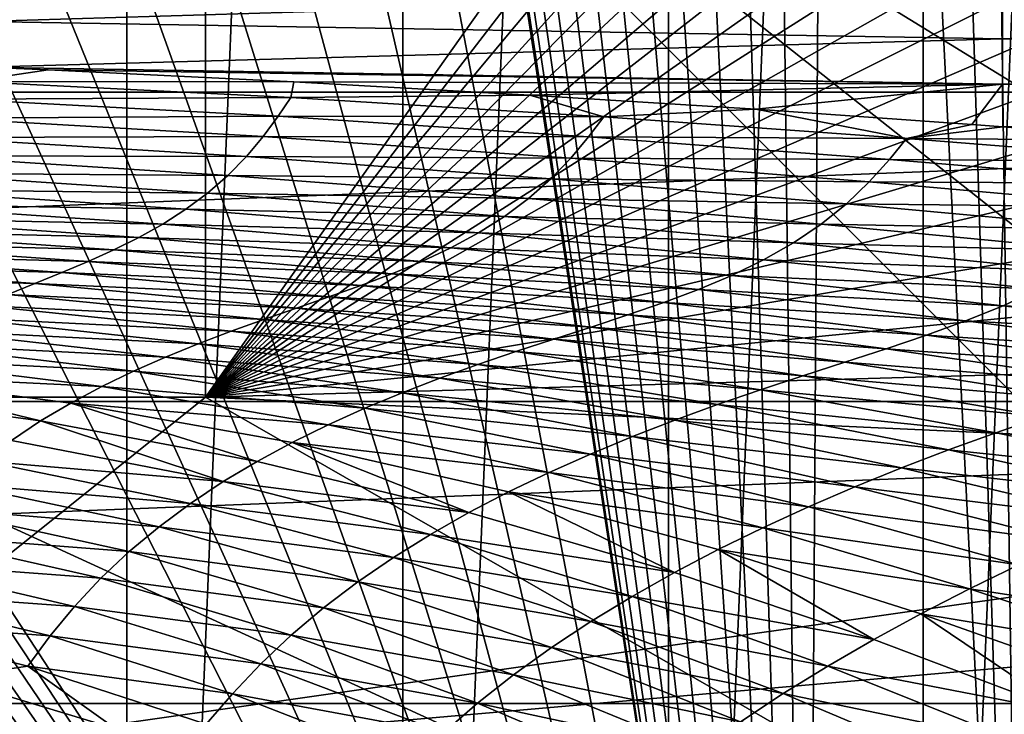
# Model space of a CAD drawing. Header units: metres. Extents: x -104 to 104, y -68 to 90.
# Tile 587 of 656: x 5.53 to 10.68, y 36.13 to 39.76. Entities that reach past the tile are written whole.
import ezdxf

# ---------------------------------------------------------------- set-up
doc = ezdxf.new("R2010")
doc.units = ezdxf.units.M
doc.layers.add('solid_FIT-BATH-153_SW0002', color=7, linetype='CONTINUOUS')

msp = doc.modelspace()

# ---------------------------------------------------------------- linework, layer by layer
at = {"layer": 'solid_FIT-BATH-153_SW0002'}
for points in [[(4.602447, 26.109547, 37.479431), (4.602447, 62.462227, 37.479431), (6.088531, 62.019794, 37.479431)], [(4.602447, 26.109547, 37.479431), (6.088531, 62.019794, 37.479431), (6.088531, 26.551981, 37.479431)], [(6.088531, 26.551981, 37.479431), (6.088531, 62.019794, 37.479431), (7.531875, 61.456512, 37.479431)], [(6.088531, 26.551981, 37.479431), (7.531875, 61.456512, 37.479431), (7.531875, 27.115261, 37.479431)], [(7.531875, 27.115261, 37.479431), (7.531875, 61.456512, 37.479431), (8.923593, 60.776196, 37.479431)], [(-1.43812, 61.224911, -6.203498), (9.643651, 30.285889, -6.203498), (0, 61.285889, -6.203498)], [(0, 61.285889, -6.203498), (9.643651, 30.285889, -6.203498), (1.28216, 61.237415, -6.203498)], [(-2.862983, 61.042995, -6.203498), (9.643651, 30.285889, -6.203498), (-1.43812, 61.224911, -6.203498)], [(1.28216, 61.237415, -6.203498), (9.643651, 30.285889, -6.203498), (2.55339, 61.092987, -6.203498)], [(2.55339, 61.092987, -6.203498), (9.643651, 30.285889, -6.203498), (3.813032, 60.85273, -6.203498)], [(-4.268853, 60.741177, -6.203498), (9.643651, 30.285889, -6.203498), (-2.862983, 61.042995, -6.203498)], [(6.025814, 53.893448, -6.203498), (3.813032, 60.85273, -6.203498), (9.643651, 30.285889, -6.203498)], [(7.531875, 27.115261, 37.479431), (8.923593, 60.776196, 37.479431), (8.923593, 27.795582, 37.479431)], [(8.923593, 27.795582, 37.479431), (8.923593, 60.776196, 37.479431), (10.255378, 59.982693, 37.479431)], [(-5.645058, 60.321228, -6.203498), (9.643651, 30.285889, -6.203498), (-4.268853, 60.741177, -6.203498)], [(-6, 54.285889, -6.203498), (9.643651, 30.285889, -6.203498), (-5.645058, 60.321228, -6.203498)], [(8.923593, 27.795582, 37.479431), (10.255378, 59.982693, 37.479431), (10.255378, 28.589083, 37.479431)], [(10.255378, 28.589083, 37.479431), (10.255378, 59.982693, 37.479431), (11.516761, 59.081985, 37.479431)], [(10.255378, 28.589083, 37.479431), (11.516761, 59.081985, 37.479431), (11.516761, 29.489792, 37.479431)], [(-6, 54.285889, -6.203498), (-6.025815, 53.89344, -6.203498), (9.643651, 30.285889, -6.203498)], [(-6.025815, 53.89344, -6.203498), (-6.102284, 53.509499, -6.203498), (9.643651, 30.285889, -6.203498)], [(6.10228, 53.509518, -6.203498), (6.025814, 53.893448, -6.203498), (9.643651, 30.285889, -6.203498)], [(-6.102284, 53.509499, -6.203498), (-6.228316, 53.137989, -6.203498), (9.643651, 30.285889, -6.203498)], [(6.228307, 53.138008, -6.203498), (6.10228, 53.509518, -6.203498), (9.643651, 30.285889, -6.203498)], [(-6.228316, 53.137989, -6.203498), (-6.40215, 52.785545, -6.203498), (9.643651, 30.285889, -6.203498)], [(6.402137, 52.785568, -6.203498), (6.228307, 53.138008, -6.203498), (9.643651, 30.285889, -6.203498)], [(-6.40215, 52.785545, -6.203498), (-6.620113, 52.459511, -6.203498), (9.643651, 30.285889, -6.203498)], [(6.620097, 52.45953, -6.203498), (6.402137, 52.785568, -6.203498), (9.643651, 30.285889, -6.203498)], [(-6.620113, 52.459511, -6.203498), (-6.878578, 52.164734, -6.203498), (9.643651, 30.285889, -6.203498)], [(6.878561, 52.164753, -6.203498), (6.620097, 52.45953, -6.203498), (9.643651, 30.285889, -6.203498)], [(-6.878578, 52.164734, -6.203498), (-7.173885, 51.905701, -6.203498), (9.643651, 30.285889, -6.203498)], [(7.17387, 51.905712, -6.203498), (6.878561, 52.164753, -6.203498), (9.643651, 30.285889, -6.203498)], [(-7.173885, 51.905701, -6.203498), (-7.500308, 51.68771, -6.203498), (9.643651, 30.285889, -6.203498)], [(7.500295, 51.687717, -6.203498), (7.17387, 51.905712, -6.203498), (9.643651, 30.285889, -6.203498)], [(10.826115, 51.905701, -6.203498), (10.499693, 51.68771, -6.203498), (10.787191, 31.146816, -6.203498)], [(-7.500308, 51.68771, -6.203498), (-7.851867, 51.514362, -6.203498), (9.643651, 30.285889, -6.203498)], [(7.851858, 51.514366, -6.203498), (7.500295, 51.687717, -6.203498), (9.643651, 30.285889, -6.203498)], [(10.499693, 51.68771, -6.203498), (10.148133, 51.514362, -6.203498), (10.787191, 31.146816, -6.203498)], [(-7.851867, 51.514362, -6.203498), (-8.223395, 51.388157, -6.203498), (9.643651, 30.285889, -6.203498)], [(8.223389, 51.388161, -6.203498), (7.851858, 51.514366, -6.203498), (9.643651, 30.285889, -6.203498)], [(10.148133, 51.514362, -6.203498), (9.776605, 51.388157, -6.203498), (10.787191, 31.146816, -6.203498)], [(-8.223395, 51.388157, -6.203498), (-8.608751, 51.311546, -6.203498), (9.643651, 30.285889, -6.203498)], [(8.608747, 51.311546, -6.203498), (8.223389, 51.388161, -6.203498), (9.643651, 30.285889, -6.203498)], [(9.776605, 51.388157, -6.203498), (9.391249, 51.311546, -6.203498), (9.643651, 30.285889, -6.203498)], [(9.776605, 51.388157, -6.203498), (9.643651, 30.285889, -6.203498), (10.787191, 31.146816, -6.203498)], [(-9.391253, 51.311546, -6.203498), (-9.643651, 30.285889, -6.203498), (9.643651, 30.285889, -6.203498)], [(-9.000002, 51.285969, -6.203498), (-9.391253, 51.311546, -6.203498), (9.643651, 30.285889, -6.203498)], [(-8.608751, 51.311546, -6.203498), (-9.000002, 51.285969, -6.203498), (9.643651, 30.285889, -6.203498)], [(8.999998, 51.285969, -6.203498), (8.608747, 51.311546, -6.203498), (9.643651, 30.285889, -6.203498)], [(9.391249, 51.311546, -6.203498), (8.999998, 51.285969, -6.203498), (9.643651, 30.285889, -6.203498)], [(6.5, 50.785889, 50.796501), (6.5, 37.785889, 50.796501), (15.542261, 50.530869, 50.796501)], [(6.5, 50.785889, 68.296501), (6.5, 37.785889, 50.796501), (6.5, 50.785889, 50.796501)], [(6.5, 50.785889, 68.296501), (6.5, 46.543247, 68.296501), (6.5, 37.785889, 50.796501)], [(6.5, 37.785889, 50.796501), (15.792983, 49.866493, 50.796501), (15.542261, 50.530869, 50.796501)], [(6.5, 37.785889, 50.796501), (16.015715, 49.190643, 50.796501), (15.792983, 49.866493, 50.796501)], [(6.5, 37.785889, 50.796501), (16.209583, 48.506256, 50.796501), (16.015715, 49.190643, 50.796501)], [(6.5, 37.785889, 50.796501), (16.37389, 47.815289, 50.796501), (16.209583, 48.506256, 50.796501)], [(6.5, 37.785889, 50.796501), (16.509022, 47.116447, 50.796501), (16.37389, 47.815289, 50.796501)], [(6.5, 37.785889, 50.796501), (16.614359, 46.413208, 50.796501), (16.509022, 47.116447, 50.796501)], [(6.5, 46.543247, 68.296501), (6.5, 42.02853, 68.296501), (6.5, 37.785889, 50.796501)], [(6.5, 37.785889, 50.796501), (16.689507, 45.707695, 50.796501), (16.614359, 46.413208, 50.796501)], [(6.5, 37.785889, 50.796501), (16.734707, 44.9986, 50.796501), (16.689507, 45.707695, 50.796501)], [(6.5, 37.785889, 50.796501), (16.749968, 44.285889, 50.796501), (16.734707, 44.9986, 50.796501)], [(6.5, 37.785889, 50.796501), (16.734707, 43.573177, 50.796501), (16.749968, 44.285889, 50.796501)], [(6.5, 37.785889, 50.796501), (16.689507, 42.864086, 50.796501), (16.734707, 43.573177, 50.796501)], [(6.5, 37.785889, 50.796501), (16.614359, 42.158573, 50.796501), (16.689507, 42.864086, 50.796501)], [(6.5, 37.785889, 50.796501), (16.509024, 41.455334, 50.796501), (16.614359, 42.158573, 50.796501)], [(6.5, 37.785889, 68.296501), (6.5, 37.785889, 50.796501), (6.5, 42.02853, 68.296501)], [(6.5, 42.02853, 69.796501), (20.239317, 41.027462, 69.796501), (19.915155, 39.424294, 69.796501)], [(6.5, 42.02853, 69.796501), (19.915155, 39.424294, 69.796501), (19.463993, 37.851372, 69.796501)], [(6.5, 42.02853, 69.796501), (19.463993, 37.851372, 69.796501), (18.888876, 36.319771, 69.796501)], [(6.5, 42.02853, 69.796501), (18.888876, 36.319771, 69.796501), (18.193844, 34.839634, 69.796501)], [(6.5, 42.02853, 69.796501), (18.193844, 34.839634, 69.796501), (17.383335, 33.419949, 69.796501)], [(6.5, 42.02853, 69.796501), (17.383335, 33.419949, 69.796501), (16.460951, 32.067577, 69.796501)], [(6.5, 42.02853, 68.296501), (16.460951, 32.067577, 69.796501), (16.460951, 32.067577, 68.296501)], [(6.5, 42.02853, 69.796501), (16.460951, 32.067577, 69.796501), (6.5, 42.02853, 68.296501)], [(6.5, 37.785889, 68.296501), (6.5, 42.02853, 68.296501), (16.460951, 32.067577, 68.296501)], [(6.5, 37.785889, 50.796501), (16.373892, 40.756496, 50.796501), (16.509024, 41.455334, 50.796501)], [(-20.881931, 39.382076, 72.796501), (21.201727, 41.032112, 72.796501), (-21.201733, 41.03215, 72.796501)], [(-20.881931, 39.382076, 72.796501), (20.881918, 39.382015, 72.796501), (21.201727, 41.032112, 72.796501)], [(6.5, 37.785889, 50.796501), (16.209587, 40.065533, 50.796501), (16.373892, 40.756496, 50.796501)], [(6.5, 37.785889, 50.796501), (16.015722, 39.381149, 50.796501), (16.209587, 40.065533, 50.796501)], [(5.332838, 39.750259, -21.612249), (5.332838, 40.004089, -21.738131), (10.671009, 39.914101, -21.645779)], [(5.332838, 39.750259, -21.612249), (10.671009, 39.914101, -21.645779), (10.671009, 39.660797, -21.509624)], [(10.671009, 39.660797, -21.509624), (10.671009, 39.914101, -21.645779), (16.00918, 39.870354, -21.541073)], [(10.671009, 39.660797, -21.509624), (16.00918, 39.870354, -21.541073), (16.00918, 39.617313, -21.397274)], [(5.332838, 39.750259, -21.612249), (10.671009, 39.660797, -21.509624), (5.338059, 39.512913, -21.471556)], [(10.671009, 39.422775, -21.356659), (5.338059, 39.512913, -21.471556), (10.671009, 39.660797, -21.509624)], [(10.671009, 39.422775, -21.356659), (10.671009, 39.660797, -21.509624), (16.00918, 39.617313, -21.397274)], [(10.671009, 39.422775, -21.356659), (16.00918, 39.617313, -21.397274), (16.00918, 39.379604, -21.236078)], [(5.338059, 39.512913, -21.471556), (5.676732, 39.498566, -21.45985), (5.267655, 39.437706, -21.424025)], [(5.676732, 39.498566, -21.45985), (6.962193, 39.435913, -21.407448), (5.267655, 39.437706, -21.424025)], [(10.671009, 39.422775, -21.356659), (5.676732, 39.498566, -21.45985), (5.338059, 39.512913, -21.471556)], [(10.671009, 39.422775, -21.356659), (6.962193, 39.435913, -21.407448), (5.676732, 39.498566, -21.45985)], [(5.214715, 39.345402, -21.364813), (5.267655, 39.437706, -21.424025), (6.946964, 39.353546, -21.351679)], [(6.962193, 39.435913, -21.407448), (6.946964, 39.353546, -21.351679), (5.267655, 39.437706, -21.424025)], [(6.962193, 39.435913, -21.407448), (8.197319, 39.366348, -21.346214), (6.946964, 39.353546, -21.351679)], [(10.671009, 39.422775, -21.356659), (8.197319, 39.366348, -21.346214), (6.962193, 39.435913, -21.407448)], [(10.671009, 39.422775, -21.356659), (9.379712, 39.292091, -21.277094), (8.197319, 39.366348, -21.346214)], [(10.671009, 39.422775, -21.356659), (10.509115, 39.211807, -21.198334), (9.379712, 39.292091, -21.277094)], [(10.671009, 39.422775, -21.356659), (10.672948, 39.199585, -21.185921), (10.509115, 39.211807, -21.198334)], [(10.671009, 39.422775, -21.356659), (16.00918, 39.379604, -21.236078), (10.672948, 39.199585, -21.185921)], [(-20.43391, 37.762463, 72.796501), (20.881918, 39.382015, 72.796501), (-20.881931, 39.382076, 72.796501)], [(-20.43391, 37.762463, 72.796501), (20.433884, 37.762379, 72.796501), (20.881918, 39.382015, 72.796501)], [(6.5, 37.785889, 50.796501), (15.792992, 38.705307, 50.796501), (16.015722, 39.381149, 50.796501)], [(8.197319, 39.366348, -21.346214), (8.583661, 39.251904, -21.258711), (6.946964, 39.353546, -21.351679)], [(8.197319, 39.366348, -21.346214), (9.379712, 39.292091, -21.277094), (8.583661, 39.251904, -21.258711)], [(16.00918, 39.156559, -21.056309), (10.672948, 39.199585, -21.185921), (16.00918, 39.379604, -21.236078)], [(5.153522, 39.245071, -21.299894), (5.214715, 39.345402, -21.364813), (6.879882, 39.25536, -21.286306)], [(6.879882, 39.25536, -21.286306), (5.214715, 39.345402, -21.364813), (6.946964, 39.353546, -21.351679)], [(6.879882, 39.25536, -21.286306), (6.946964, 39.353546, -21.351679), (8.583661, 39.251904, -21.258711)], [(9.379712, 39.292091, -21.277094), (10.167451, 39.13842, -21.14657), (8.583661, 39.251904, -21.258711)], [(9.379712, 39.292091, -21.277094), (10.509115, 39.211807, -21.198334), (10.167451, 39.13842, -21.14657)], [(5.084703, 39.144569, -21.234163), (5.153522, 39.245071, -21.299894), (6.8019, 39.149628, -21.21574)], [(6.8019, 39.149628, -21.21574), (5.153522, 39.245071, -21.299894), (6.879882, 39.25536, -21.286306)], [(6.8019, 39.149628, -21.21574), (6.879882, 39.25536, -21.286306), (8.504534, 39.147984, -21.186085)], [(8.504534, 39.147984, -21.186085), (6.879882, 39.25536, -21.286306), (8.583661, 39.251904, -21.258711)], [(8.504534, 39.147984, -21.186085), (8.583661, 39.251904, -21.258711), (10.167451, 39.13842, -21.14657)], [(10.509115, 39.211807, -21.198334), (10.672948, 39.199585, -21.185921), (10.167451, 39.13842, -21.14657)], [(10.672948, 39.199585, -21.185921), (11.60154, 39.128567, -21.111307), (10.167451, 39.13842, -21.14657)], [(16.00918, 39.156559, -21.056309), (11.60154, 39.128567, -21.111307), (10.672948, 39.199585, -21.185921)], [(5.008897, 39.048321, -21.170631), (5.084703, 39.144569, -21.234163), (6.71385, 39.045036, -21.145416)], [(6.71385, 39.045036, -21.145416), (5.084703, 39.144569, -21.234163), (6.8019, 39.149628, -21.21574)], [(6.71385, 39.045036, -21.145416), (6.8019, 39.149628, -21.21574), (8.412029, 39.03685, -21.108849)], [(8.412029, 39.03685, -21.108849), (6.8019, 39.149628, -21.21574), (8.504534, 39.147984, -21.186085)], [(8.412029, 39.03685, -21.108849), (8.504534, 39.147984, -21.186085), (10.078319, 39.028725, -21.065401)], [(10.078319, 39.028725, -21.065401), (8.504534, 39.147984, -21.186085), (10.167451, 39.13842, -21.14657)], [(10.078319, 39.028725, -21.065401), (10.167451, 39.13842, -21.14657), (11.6881, 39.018757, -21.016777)], [(11.60154, 39.128567, -21.111307), (11.6881, 39.018757, -21.016777), (10.167451, 39.13842, -21.14657)], [(4.926735, 38.957294, -21.110338), (5.008897, 39.048321, -21.170631), (6.616569, 38.946194, -21.078524)], [(6.616569, 38.946194, -21.078524), (5.008897, 39.048321, -21.170631), (6.71385, 39.045036, -21.145416)], [(6.616569, 38.946194, -21.078524), (6.71385, 39.045036, -21.145416), (8.307157, 38.927937, -21.032919)], [(8.307157, 38.927937, -21.032919), (6.71385, 39.045036, -21.145416), (8.412029, 39.03685, -21.108849)], [(8.307157, 38.927937, -21.032919), (8.412029, 39.03685, -21.108849), (9.97345, 38.911854, -20.980211)], [(9.97345, 38.911854, -20.980211), (8.412029, 39.03685, -21.108849), (10.078319, 39.028725, -21.065401)], [(9.97345, 38.911854, -20.980211), (10.078319, 39.028725, -21.065401), (11.590536, 38.903313, -20.925747)], [(11.590536, 38.903313, -20.925747), (10.078319, 39.028725, -21.065401), (11.6881, 39.018757, -21.016777)], [(4.838845, 38.872494, -21.054319), (4.926735, 38.957294, -21.110338), (6.510891, 38.85379, -21.015985)], [(6.510891, 38.85379, -21.015985), (4.926735, 38.957294, -21.110338), (6.616569, 38.946194, -21.078524)], [(6.510891, 38.85379, -21.015985), (6.616569, 38.946194, -21.078524), (8.190938, 38.825989, -20.961626)], [(8.190938, 38.825989, -20.961626), (6.616569, 38.946194, -21.078524), (8.307157, 38.927937, -21.032919)], [(8.190938, 38.825989, -20.961626), (8.307157, 38.927937, -21.032919), (9.854014, 38.797886, -20.897337)], [(9.854014, 38.797886, -20.897337), (8.307157, 38.927937, -21.032919), (9.97345, 38.911854, -20.980211)], [(9.854014, 38.797886, -20.897337), (9.97345, 38.911854, -20.980211), (11.474933, 38.78038, -20.831257)], [(11.474933, 38.78038, -20.831257), (9.97345, 38.911854, -20.980211), (11.590536, 38.903313, -20.925747)], [(4.74585, 38.794819, -21.00355), (4.838845, 38.872494, -21.054319), (6.397641, 38.768616, -20.958761)], [(6.397641, 38.768616, -20.958761), (4.838845, 38.872494, -21.054319), (6.510891, 38.85379, -21.015985)], [(6.397641, 38.768616, -20.958761), (6.510891, 38.85379, -21.015985), (8.064384, 38.731441, -20.895792)], [(8.064384, 38.731441, -20.895792), (6.510891, 38.85379, -21.015985), (8.190938, 38.825989, -20.961626)], [(4.648399, 38.723804, -20.958134), (4.74585, 38.794819, -21.00355), (6.277642, 38.691345, -20.90773)], [(6.277642, 38.691345, -20.90773), (4.74585, 38.794819, -21.00355), (6.397641, 38.768616, -20.958761)], [(8.064384, 38.731441, -20.895792), (8.190938, 38.825989, -20.961626), (9.721204, 38.691708, -20.820234)], [(9.721204, 38.691708, -20.820234), (8.190938, 38.825989, -20.961626), (9.854014, 38.797886, -20.897337)], [(9.721204, 38.691708, -20.820234), (9.854014, 38.797886, -20.897337), (11.342618, 38.660629, -20.740007)], [(11.342618, 38.660629, -20.740007), (9.854014, 38.797886, -20.897337), (11.474933, 38.78038, -20.831257)], [(6.277642, 38.691345, -20.90773), (6.397641, 38.768616, -20.958761), (7.928501, 38.644894, -20.836302)], [(7.928501, 38.644894, -20.836302), (6.397641, 38.768616, -20.958761), (8.064384, 38.731441, -20.895792)], [(4.547167, 38.658195, -20.917669), (4.648399, 38.723804, -20.958134), (6.151757, 38.621181, -20.862818)], [(6.151757, 38.621181, -20.862818), (4.648399, 38.723804, -20.958134), (6.277642, 38.691345, -20.90773)], [(6.151757, 38.621181, -20.862818), (6.277642, 38.691345, -20.90773), (7.784286, 38.566803, -20.783949)], [(7.784286, 38.566803, -20.783949), (6.277642, 38.691345, -20.90773), (7.928501, 38.644894, -20.836302)], [(6.5, 37.785889, 50.796501), (15.542272, 38.040932, 50.796501), (15.792992, 38.705307, 50.796501)], [(7.928501, 38.644894, -20.836302), (8.064384, 38.731441, -20.895792), (9.576192, 38.593525, -20.749638)], [(9.576192, 38.593525, -20.749638), (8.064384, 38.731441, -20.895792), (9.721204, 38.691708, -20.820234)], [(9.576192, 38.593525, -20.749638), (9.721204, 38.691708, -20.820234), (11.194946, 38.549049, -20.655567)], [(11.194946, 38.549049, -20.655567), (9.721204, 38.691708, -20.820234), (11.342618, 38.660629, -20.740007)], [(4.442831, 38.596752, -20.881758), (4.547167, 38.658195, -20.917669), (6.020895, 38.556595, -20.823437)], [(6.020895, 38.556595, -20.823437), (4.547167, 38.658195, -20.917669), (6.151757, 38.621181, -20.862818)], [(7.784286, 38.566803, -20.783949), (7.928501, 38.644894, -20.836302), (9.420144, 38.503773, -20.686367)], [(9.420144, 38.503773, -20.686367), (7.928501, 38.644894, -20.836302), (9.576192, 38.593525, -20.749638)], [(4.336072, 38.538197, -20.849957), (4.442831, 38.596752, -20.881758), (5.885971, 38.496071, -20.789019)], [(5.885971, 38.496071, -20.789019), (4.442831, 38.596752, -20.881758), (6.020895, 38.556595, -20.823437)], [(6.020895, 38.556595, -20.823437), (6.151757, 38.621181, -20.862818), (7.632799, 38.496082, -20.738493)], [(7.632799, 38.496082, -20.738493), (6.151757, 38.621181, -20.862818), (7.784286, 38.566803, -20.783949)], [(9.420144, 38.503773, -20.686367), (9.576192, 38.593525, -20.749638), (11.033252, 38.445663, -20.578596)], [(11.033252, 38.445663, -20.578596), (9.576192, 38.593525, -20.749638), (11.194946, 38.549049, -20.655567)], [(4.227531, 38.481129, -20.821644), (4.336072, 38.538197, -20.849957), (5.747902, 38.438087, -20.758947)], [(5.747902, 38.438087, -20.758947), (4.336072, 38.538197, -20.849957), (5.885971, 38.496071, -20.789019)], [(5.885971, 38.496071, -20.789019), (6.020895, 38.556595, -20.823437), (7.475175, 38.43095, -20.69919)], [(7.475175, 38.43095, -20.69919), (6.020895, 38.556595, -20.823437), (7.632799, 38.496082, -20.738493)], [(7.632799, 38.496082, -20.738493), (7.784286, 38.566803, -20.783949), (9.254222, 38.422726, -20.631144)], [(9.254222, 38.422726, -20.631144), (7.784286, 38.566803, -20.783949), (9.420144, 38.503773, -20.686367)], [(5.747902, 38.438087, -20.758947), (5.885971, 38.496071, -20.789019), (7.312553, 38.369663, -20.66531)], [(7.312553, 38.369663, -20.66531), (5.885971, 38.496071, -20.789019), (7.475175, 38.43095, -20.69919)], [(7.475175, 38.43095, -20.69919), (7.632799, 38.496082, -20.738493), (9.079668, 38.349049, -20.583586)], [(9.079668, 38.349049, -20.583586), (7.632799, 38.496082, -20.738493), (9.254222, 38.422726, -20.631144)], [(9.254222, 38.422726, -20.631144), (9.420144, 38.503773, -20.686367), (10.858852, 38.350769, -20.509865)], [(10.858852, 38.350769, -20.509865), (9.420144, 38.503773, -20.686367), (11.033252, 38.445663, -20.578596)], [(4.117834, 38.424149, -20.796164), (4.227531, 38.481129, -20.821644), (5.607544, 38.381138, -20.732489)], [(5.607544, 38.381138, -20.732489), (4.227531, 38.481129, -20.821644), (5.747902, 38.438087, -20.758947)], [(5.607544, 38.381138, -20.732489), (5.747902, 38.438087, -20.758947), (7.146075, 38.310467, -20.636089)], [(7.146075, 38.310467, -20.636089), (5.747902, 38.438087, -20.758947), (7.312553, 38.369663, -20.66531)], [(5.465724, 38.323818, -20.708929), (4.117834, 38.424149, -20.796164), (5.607544, 38.381138, -20.732489)], [(7.312553, 38.369663, -20.66531), (7.475175, 38.43095, -20.69919), (8.897832, 38.280754, -20.542812)], [(8.897832, 38.280754, -20.542812), (7.475175, 38.43095, -20.69919), (9.079668, 38.349049, -20.583586)], [(9.079668, 38.349049, -20.583586), (9.254222, 38.422726, -20.631144), (10.673068, 38.264488, -20.450037)], [(10.673068, 38.264488, -20.450037), (9.254222, 38.422726, -20.631144), (10.858852, 38.350769, -20.509865)], [(5.465724, 38.323818, -20.708929), (5.607544, 38.381138, -20.732489), (6.976795, 38.251785, -20.610697)], [(6.976795, 38.251785, -20.610697), (5.607544, 38.381138, -20.732489), (7.146075, 38.310467, -20.636089)], [(7.146075, 38.310467, -20.636089), (7.312553, 38.369663, -20.66531), (8.710073, 38.215904, -20.507969)], [(8.710073, 38.215904, -20.507969), (7.312553, 38.369663, -20.66531), (8.897832, 38.280754, -20.542812)], [(8.897832, 38.280754, -20.542812), (9.079668, 38.349049, -20.583586), (10.477322, 38.185272, -20.398617)], [(10.477322, 38.185272, -20.398617), (9.079668, 38.349049, -20.583586), (10.673068, 38.264488, -20.450037)], [(10.673068, 38.264488, -20.450037), (10.858852, 38.350769, -20.509865), (12.238589, 38.191769, -20.307978)], [(5.323275, 38.264725, -20.687557), (5.465724, 38.323818, -20.708929), (6.805718, 38.19223, -20.588364)], [(6.805718, 38.19223, -20.588364), (5.465724, 38.323818, -20.708929), (6.976795, 38.251785, -20.610697)], [(6.976795, 38.251785, -20.610697), (7.146075, 38.310467, -20.636089), (8.517749, 38.152573, -20.478159)], [(8.517749, 38.152573, -20.478159), (7.146075, 38.310467, -20.636089), (8.710073, 38.215904, -20.507969)], [(8.710073, 38.215904, -20.507969), (8.897832, 38.280754, -20.542812), (10.273184, 38.110985, -20.354612)], [(10.273184, 38.110985, -20.354612), (8.897832, 38.280754, -20.542812), (10.477322, 38.185272, -20.398617)], [(5.181027, 38.20266, -20.667734), (5.323275, 38.264725, -20.687557), (6.633854, 38.130413, -20.568327)], [(6.633854, 38.130413, -20.568327), (5.323275, 38.264725, -20.687557), (6.805718, 38.19223, -20.588364)], [(6.805718, 38.19223, -20.588364), (6.976795, 38.251785, -20.610697), (8.3221, 38.089142, -20.452475)], [(8.3221, 38.089142, -20.452475), (6.976795, 38.251785, -20.610697), (8.517749, 38.152573, -20.478159)], [(10.477322, 38.185272, -20.398617), (10.673068, 38.264488, -20.450037), (12.03427, 38.098476, -20.241905)], [(12.03427, 38.098476, -20.241905), (10.673068, 38.264488, -20.450037), (12.238589, 38.191769, -20.307978)], [(5.039716, 38.136707, -20.64892), (5.181027, 38.20266, -20.667734), (6.462206, 38.065205, -20.549919)], [(6.462206, 38.065205, -20.549919), (5.181027, 38.20266, -20.667734), (6.633854, 38.130413, -20.568327)], [(6.633854, 38.130413, -20.568327), (6.805718, 38.19223, -20.588364), (8.124291, 38.024265, -20.430111)], [(8.124291, 38.024265, -20.430111), (6.805718, 38.19223, -20.588364), (8.3221, 38.089142, -20.452475)], [(8.517749, 38.152573, -20.478159), (8.710073, 38.215904, -20.507969), (10.062234, 38.039539, -20.317064)], [(10.062234, 38.039539, -20.317064), (8.710073, 38.215904, -20.507969), (10.273184, 38.110985, -20.354612)], [(10.273184, 38.110985, -20.354612), (10.477322, 38.185272, -20.398617), (11.818727, 38.011665, -20.184948)], [(11.818727, 38.011665, -20.184948), (10.477322, 38.185272, -20.398617), (12.03427, 38.098476, -20.241905)], [(4.900085, 38.065868, -20.630535), (5.039716, 38.136707, -20.64892), (6.291653, 37.995838, -20.532618)], [(6.291653, 37.995838, -20.532618), (5.039716, 38.136707, -20.64892), (6.462206, 38.065205, -20.549919)], [(6.462206, 38.065205, -20.549919), (6.633854, 38.130413, -20.568327), (7.925497, 37.9566, -20.410267)], [(7.925497, 37.9566, -20.410267), (6.633854, 38.130413, -20.568327), (8.124291, 38.024265, -20.430111)], [(8.3221, 38.089142, -20.452475), (8.517749, 38.152573, -20.478159), (9.84605, 37.968868, -20.284977)], [(9.84605, 37.968868, -20.284977), (8.517749, 38.152573, -20.478159), (10.062234, 38.039539, -20.317064)], [(8.124291, 38.024265, -20.430111), (8.3221, 38.089142, -20.452475), (9.626055, 37.89735, -20.257387)], [(9.626055, 37.89735, -20.257387), (8.3221, 38.089142, -20.452475), (9.84605, 37.968868, -20.284977)], [(10.062234, 38.039539, -20.317064), (10.273184, 38.110985, -20.354612), (11.593755, 37.92907, -20.13603)], [(11.593755, 37.92907, -20.13603), (10.273184, 38.110985, -20.354612), (11.818727, 38.011665, -20.184948)], [(4.762852, 37.989162, -20.612007), (4.900085, 38.065868, -20.630535), (6.123072, 37.921482, -20.51586)], [(6.123072, 37.921482, -20.51586), (4.900085, 38.065868, -20.630535), (6.291653, 37.995838, -20.532618)], [(6.291653, 37.995838, -20.532618), (6.462206, 38.065205, -20.549919), (7.726871, 37.88512, -20.39226)], [(7.726871, 37.88512, -20.39226), (6.462206, 38.065205, -20.549919), (7.925497, 37.9566, -20.410267)], [(6.5, 37.785889, 50.796501), (15.26298, 37.386528, 50.796501), (15.542272, 38.040932, 50.796501)], [(7.925497, 37.9566, -20.410267), (8.124291, 38.024265, -20.430111), (9.403572, 37.823715, -20.233465)], [(9.403572, 37.823715, -20.233465), (8.124291, 38.024265, -20.430111), (9.626055, 37.89735, -20.257387)], [(9.84605, 37.968868, -20.284977), (10.062234, 38.039539, -20.317064), (11.361165, 37.848499, -20.094112)], [(11.361165, 37.848499, -20.094112), (10.062234, 38.039539, -20.317064), (11.593755, 37.92907, -20.13603)], [(4.628677, 37.905849, -20.592867), (4.762852, 37.989162, -20.612007), (5.957312, 37.841312, -20.499098)], [(5.957312, 37.841312, -20.499098), (4.762852, 37.989162, -20.612007), (6.123072, 37.921482, -20.51586)], [(6.123072, 37.921482, -20.51586), (6.291653, 37.995838, -20.532618), (7.529413, 37.809242, -20.375587)], [(7.529413, 37.809242, -20.375587), (6.291653, 37.995838, -20.532618), (7.726871, 37.88512, -20.39226)], [(5.957312, 37.841312, -20.499098), (6.123072, 37.921482, -20.51586), (7.334108, 37.728321, -20.359718)], [(7.334108, 37.728321, -20.359718), (6.123072, 37.921482, -20.51586), (7.529413, 37.809242, -20.375587)], [(7.726871, 37.88512, -20.39226), (7.925497, 37.9566, -20.410267), (9.179928, 37.746704, -20.212393)], [(9.179928, 37.746704, -20.212393), (7.925497, 37.9566, -20.410267), (9.403572, 37.823715, -20.233465)], [(9.626055, 37.89735, -20.257387), (9.84605, 37.968868, -20.284977), (11.122763, 37.767784, -20.058123)], [(11.122763, 37.767784, -20.058123), (9.84605, 37.968868, -20.284977), (11.361165, 37.848499, -20.094112)], [(5.637412, 37.661205, -20.463749), (4.498299, 37.815231, -20.572638), (4.628677, 37.905849, -20.592867)], [(5.795152, 37.754753, -20.481884), (4.628677, 37.905849, -20.592867), (5.957312, 37.841312, -20.499098)], [(5.637412, 37.661205, -20.463749), (4.628677, 37.905849, -20.592867), (5.795152, 37.754753, -20.481884)], [(7.529413, 37.809242, -20.375587), (7.726871, 37.88512, -20.39226), (8.956425, 37.665405, -20.193483)], [(8.956425, 37.665405, -20.193483), (7.726871, 37.88512, -20.39226), (9.179928, 37.746704, -20.212393)], [(9.403572, 37.823715, -20.233465), (9.626055, 37.89735, -20.257387), (10.880155, 37.685318, -20.027061)], [(10.880155, 37.685318, -20.027061), (9.626055, 37.89735, -20.257387), (11.122763, 37.767784, -20.058123)], [(5.795152, 37.754753, -20.481884), (5.957312, 37.841312, -20.499098), (7.141916, 37.641731, -20.34413)], [(7.141916, 37.641731, -20.34413), (5.957312, 37.841312, -20.499098), (7.334108, 37.728321, -20.359718)], [(9.179928, 37.746704, -20.212393), (9.403572, 37.823715, -20.233465), (10.634822, 37.599937, -20.000095)], [(10.634822, 37.599937, -20.000095), (9.403572, 37.823715, -20.233465), (10.880155, 37.685318, -20.027061)], [(4, 35.785889, 50.796501), (15.26298, 37.386528, 50.796501), (6.5, 37.785889, 50.796501)], [(4, 35.785889, 50.796501), (6.5, 37.785889, 50.796501), (4, 37.785889, 50.796501)], [(6.5, 37.785889, 68.296501), (4, 37.785889, 50.796501), (6.5, 37.785889, 50.796501)], [(4, 37.785889, 68.296501), (4, 37.785889, 50.796501), (6.5, 37.785889, 68.296501)], [(4, 37.785889, 68.296501), (16.460951, 32.067577, 68.296501), (4, 36.043247, 68.296501)], [(4, 37.785889, 68.296501), (6.5, 37.785889, 68.296501), (16.460951, 32.067577, 68.296501)], [(5.484817, 37.560009, -20.444197), (4.498299, 37.815231, -20.572638), (5.637412, 37.661205, -20.463749)], [(7.334108, 37.728321, -20.359718), (7.529413, 37.809242, -20.375587), (8.73417, 37.579456, -20.17627)], [(8.73417, 37.579456, -20.17627), (7.529413, 37.809242, -20.375587), (8.956425, 37.665405, -20.193483)], [(-19.860888, 36.18375, 72.796501), (20.433884, 37.762379, 72.796501), (-20.43391, 37.762463, 72.796501)], [(-19.860888, 36.18375, 72.796501), (19.860846, 36.183647, 72.796501), (20.433884, 37.762379, 72.796501)], [(6.770337, 37.450012, -20.312096), (5.637412, 37.661205, -20.463749), (5.795152, 37.754753, -20.481884)], [(6.953703, 37.549114, -20.328409), (5.795152, 37.754753, -20.481884), (7.141916, 37.641731, -20.34413)], [(6.770337, 37.450012, -20.312096), (5.795152, 37.754753, -20.481884), (6.953703, 37.549114, -20.328409)], [(7.141916, 37.641731, -20.34413), (7.334108, 37.728321, -20.359718), (8.514244, 37.488438, -20.160255)], [(8.514244, 37.488438, -20.160255), (7.334108, 37.728321, -20.359718), (8.73417, 37.579456, -20.17627)], [(8.956425, 37.665405, -20.193483), (9.179928, 37.746704, -20.212393), (10.388247, 37.510487, -19.976397)], [(10.388247, 37.510487, -19.976397), (9.179928, 37.746704, -20.212393), (10.634822, 37.599937, -20.000095)], [(6.592587, 37.343895, -20.294699), (5.484817, 37.560009, -20.444197), (5.637412, 37.661205, -20.463749)], [(6.592587, 37.343895, -20.294699), (5.637412, 37.661205, -20.463749), (6.770337, 37.450012, -20.312096)], [(8.73417, 37.579456, -20.17627), (8.956425, 37.665405, -20.193483), (10.141874, 37.416191, -19.95529)], [(10.141874, 37.416191, -19.95529), (8.956425, 37.665405, -20.193483), (10.388247, 37.510487, -19.976397)], [(10.634822, 37.599937, -20.000095), (10.880155, 37.685318, -20.027061), (12.085459, 37.459011, -19.762373)], [(6.953703, 37.549114, -20.328409), (7.141916, 37.641731, -20.34413), (8.297702, 37.391953, -20.144957)], [(8.297702, 37.391953, -20.144957), (7.141916, 37.641731, -20.34413), (8.514244, 37.488438, -20.160255)], [(5.338134, 37.450478, -20.422731), (5.484817, 37.560009, -20.444197), (6.592587, 37.343895, -20.294699)], [(8.514244, 37.488438, -20.160255), (8.73417, 37.579456, -20.17627), (9.896915, 37.316933, -19.936354)], [(9.896915, 37.316933, -19.936354), (8.73417, 37.579456, -20.17627), (10.141874, 37.416191, -19.95529)], [(10.388247, 37.510487, -19.976397), (10.634822, 37.599937, -20.000095), (11.818964, 37.359325, -19.73094)], [(11.818964, 37.359325, -19.73094), (10.634822, 37.599937, -20.000095), (12.085459, 37.459011, -19.762373)], [(7.878484, 37.182003, -20.11495), (6.770337, 37.450012, -20.312096), (6.953703, 37.549114, -20.328409)], [(8.085486, 37.28989, -20.130003), (6.953703, 37.549114, -20.328409), (8.297702, 37.391953, -20.144957)], [(7.878484, 37.182003, -20.11495), (6.953703, 37.549114, -20.328409), (8.085486, 37.28989, -20.130003)], [(10.141874, 37.416191, -19.95529), (10.388247, 37.510487, -19.976397), (11.551254, 37.254753, -19.703276)], [(11.551254, 37.254753, -19.703276), (10.388247, 37.510487, -19.976397), (11.818964, 37.359325, -19.73094)], [(8.297702, 37.391953, -20.144957), (8.514244, 37.488438, -20.160255), (9.65454, 37.212547, -19.919138)], [(9.65454, 37.212547, -19.919138), (8.514244, 37.488438, -20.160255), (9.896915, 37.316933, -19.936354)], [(5.197998, 37.332069, -20.398958), (5.338134, 37.450478, -20.422731), (6.421262, 37.230194, -20.27573)], [(6.421262, 37.230194, -20.27573), (5.338134, 37.450478, -20.422731), (6.592587, 37.343895, -20.294699)], [(6.592587, 37.343895, -20.294699), (6.770337, 37.450012, -20.312096), (7.878484, 37.182003, -20.11495)], [(9.896915, 37.316933, -19.936354), (10.141874, 37.416191, -19.95529), (11.28392, 37.144676, -19.678728)], [(11.28392, 37.144676, -19.678728), (10.141874, 37.416191, -19.95529), (11.551254, 37.254753, -19.703276)], [(4, 35.785889, 50.796501), (14.956303, 36.744606, 50.796501), (15.26298, 37.386528, 50.796501)], [(8.085486, 37.28989, -20.130003), (8.297702, 37.391953, -20.144957), (9.415891, 37.102879, -19.903202)], [(9.415891, 37.102879, -19.903202), (8.297702, 37.391953, -20.144957), (9.65454, 37.212547, -19.919138)], [(5.06513, 37.204662, -20.372587), (5.197998, 37.332069, -20.398958), (6.257025, 37.108349, -20.254765)], [(6.257025, 37.108349, -20.254765), (5.197998, 37.332069, -20.398958), (6.421262, 37.230194, -20.27573)], [(6.421262, 37.230194, -20.27573), (6.592587, 37.343895, -20.294699), (7.67749, 37.06794, -20.099333)], [(7.67749, 37.06794, -20.099333), (6.592587, 37.343895, -20.294699), (7.878484, 37.182003, -20.11495)], [(9.65454, 37.212547, -19.919138), (9.896915, 37.316933, -19.936354), (11.018266, 37.02924, -19.656925)], [(11.018266, 37.02924, -19.656925), (9.896915, 37.316933, -19.936354), (11.28392, 37.144676, -19.678728)], [(8.953678, 36.868248, -19.873791), (7.878484, 37.182003, -20.11495), (8.085486, 37.28989, -20.130003)], [(9.181971, 36.988117, -19.888224), (8.085486, 37.28989, -20.130003), (9.415891, 37.102879, -19.903202)], [(8.953678, 36.868248, -19.873791), (8.085486, 37.28989, -20.130003), (9.181971, 36.988117, -19.888224)], [(4.940593, 37.068092, -20.343292), (5.06513, 37.204662, -20.372587), (6.100618, 36.978127, -20.231457)], [(6.100618, 36.978127, -20.231457), (5.06513, 37.204662, -20.372587), (6.257025, 37.108349, -20.254765)], [(6.257025, 37.108349, -20.254765), (6.421262, 37.230194, -20.27573), (7.483331, 36.947315, -20.082672)], [(7.483331, 36.947315, -20.082672), (6.421262, 37.230194, -20.27573), (7.67749, 37.06794, -20.099333)], [(9.415891, 37.102879, -19.903202), (9.65454, 37.212547, -19.919138), (10.755542, 36.908543, -19.637466)], [(10.755542, 36.908543, -19.637466), (9.65454, 37.212547, -19.919138), (11.018266, 37.02924, -19.656925)], [(7.67749, 37.06794, -20.099333), (7.878484, 37.182003, -20.11495), (8.953678, 36.868248, -19.873791)], [(6.100618, 36.978127, -20.231457), (6.257025, 37.108349, -20.254765), (7.296671, 36.819599, -20.064531)], [(7.296671, 36.819599, -20.064531), (6.257025, 37.108349, -20.254765), (7.483331, 36.947315, -20.082672)], [(9.181971, 36.988117, -19.888224), (9.415891, 37.102879, -19.903202), (10.496973, 36.782715, -19.619968)], [(10.496973, 36.782715, -19.619968), (9.415891, 37.102879, -19.903202), (10.755542, 36.908543, -19.637466)], [(4.82462, 36.922318, -20.310825), (4.940593, 37.068092, -20.343292), (5.953116, 36.83923, -20.205414)], [(5.953116, 36.83923, -20.205414), (4.940593, 37.068092, -20.343292), (6.100618, 36.978127, -20.231457)], [(7.483331, 36.947315, -20.082672), (7.67749, 37.06794, -20.099333), (8.731814, 36.743168, -19.859465)], [(8.731814, 36.743168, -19.859465), (7.67749, 37.06794, -20.099333), (8.953678, 36.868248, -19.873791)], [(5.953116, 36.83923, -20.205414), (6.100618, 36.978127, -20.231457), (7.118252, 36.684502, -20.044527)], [(7.118252, 36.684502, -20.044527), (6.100618, 36.978127, -20.231457), (7.296671, 36.819599, -20.064531)], [(7.296671, 36.819599, -20.064531), (7.483331, 36.947315, -20.082672), (8.517208, 36.612705, -19.844793)], [(8.517208, 36.612705, -19.844793), (7.483331, 36.947315, -20.082672), (8.731814, 36.743168, -19.859465)], [(9.996364, 36.517414, -19.589682), (8.953678, 36.868248, -19.873791), (9.181971, 36.988117, -19.888224)], [(10.243617, 36.652245, -19.604166), (9.181971, 36.988117, -19.888224), (10.496973, 36.782715, -19.619968)], [(9.996364, 36.517414, -19.589682), (9.181971, 36.988117, -19.888224), (10.243617, 36.652245, -19.604166)], [(4.718505, 36.769314, -20.275549), (4.82462, 36.922318, -20.310825), (5.814799, 36.691494, -20.176331)], [(5.814799, 36.691494, -20.176331), (4.82462, 36.922318, -20.310825), (5.953116, 36.83923, -20.205414)], [(10.496973, 36.782715, -19.619968), (10.755542, 36.908543, -19.637466), (11.819563, 36.582439, -19.316042)], [(5.814799, 36.691494, -20.176331), (5.953116, 36.83923, -20.205414), (6.94913, 36.541664, -20.022215)], [(6.94913, 36.541664, -20.022215), (5.953116, 36.83923, -20.205414), (7.118252, 36.684502, -20.044527)], [(8.731814, 36.743168, -19.859465), (8.953678, 36.868248, -19.873791), (9.996364, 36.517414, -19.589682)], [(7.118252, 36.684502, -20.044527), (7.296671, 36.819599, -20.064531), (8.310507, 36.476418, -19.829342)], [(8.310507, 36.476418, -19.829342), (7.296671, 36.819599, -20.064531), (8.517208, 36.612705, -19.844793)], [(4, 35.785889, 50.796501), (14.623185, 36.117435, 50.796501), (14.956303, 36.744606, 50.796501)], [(4.622706, 36.613354, -20.238653), (4.718505, 36.769314, -20.275549), (5.686997, 36.536781, -20.144484)], [(5.686997, 36.536781, -20.144484), (4.718505, 36.769314, -20.275549), (5.814799, 36.691494, -20.176331)], [(8.517208, 36.612705, -19.844793), (8.731814, 36.743168, -19.859465), (9.756008, 36.378391, -19.576117)], [(9.756008, 36.378391, -19.576117), (8.731814, 36.743168, -19.859465), (9.996364, 36.517414, -19.589682)], [(10.243617, 36.652245, -19.604166), (10.496973, 36.782715, -19.619968), (11.54318, 36.437737, -19.296034)], [(11.54318, 36.437737, -19.296034), (10.496973, 36.782715, -19.619968), (11.819563, 36.582439, -19.316042)], [(5.686997, 36.536781, -20.144484), (5.814799, 36.691494, -20.176331), (6.78961, 36.390858, -19.997255)], [(6.78961, 36.390858, -19.997255), (5.814799, 36.691494, -20.176331), (6.94913, 36.541664, -20.022215)], [(6.94913, 36.541664, -20.022215), (7.118252, 36.684502, -20.044527), (8.112432, 36.334011, -19.812702)], [(8.112432, 36.334011, -19.812702), (7.118252, 36.684502, -20.044527), (8.310507, 36.476418, -19.829342)], [(11.008574, 36.136265, -19.263317), (9.996364, 36.517414, -19.589682), (10.243617, 36.652245, -19.604166)], [(11.27256, 36.288811, -19.278566), (10.243617, 36.652245, -19.604166), (11.54318, 36.437737, -19.296034)], [(11.008574, 36.136265, -19.263317), (10.243617, 36.652245, -19.604166), (11.27256, 36.288811, -19.278566)], [(5.57024, 36.379463, -20.111065), (5.148083, 36.31789, -20.125172), (4.622706, 36.613354, -20.238653)], [(5.57024, 36.379463, -20.111065), (4.622706, 36.613354, -20.238653), (5.686997, 36.536781, -20.144484)], [(8.310507, 36.476418, -19.829342), (8.517208, 36.612705, -19.844793), (9.523365, 36.235268, -19.563053)], [(9.523365, 36.235268, -19.563053), (8.517208, 36.612705, -19.844793), (9.756008, 36.378391, -19.576117)], [(5.57024, 36.379463, -20.111065), (5.686997, 36.536781, -20.144484), (6.641035, 36.233871, -19.969851)], [(6.641035, 36.233871, -19.969851), (5.686997, 36.536781, -20.144484), (6.78961, 36.390858, -19.997255)], [(6.78961, 36.390858, -19.997255), (6.94913, 36.541664, -20.022215), (7.924003, 36.185116, -19.794395)], [(7.924003, 36.185116, -19.794395), (6.94913, 36.541664, -20.022215), (8.112432, 36.334011, -19.812702)], [(8.112432, 36.334011, -19.812702), (8.310507, 36.476418, -19.829342), (9.29905, 36.08773, -19.55007)], [(9.29905, 36.08773, -19.55007), (8.310507, 36.476418, -19.829342), (9.523365, 36.235268, -19.563053)], [(9.756008, 36.378391, -19.576117), (9.996364, 36.517414, -19.589682), (11.008574, 36.136265, -19.263317)], [(5.57024, 36.379463, -20.111065), (6.030301, 36.050106, -19.981962), (5.148083, 36.31789, -20.125172)], [(6.503994, 36.075203, -19.941204), (6.030301, 36.050106, -19.981962), (5.57024, 36.379463, -20.111065)], [(6.503994, 36.075203, -19.941204), (5.57024, 36.379463, -20.111065), (6.641035, 36.233871, -19.969851)], [(6.641035, 36.233871, -19.969851), (6.78961, 36.390858, -19.997255), (7.745533, 36.029484, -19.774059)], [(7.745533, 36.029484, -19.774059), (6.78961, 36.390858, -19.997255), (7.924003, 36.185116, -19.794395)], [(9.523365, 36.235268, -19.563053), (9.756008, 36.378391, -19.576117), (10.751989, 35.980572, -19.249931)], [(10.751989, 35.980572, -19.249931), (9.756008, 36.378391, -19.576117), (11.008574, 36.136265, -19.263317)], [(7.924003, 36.185116, -19.794395), (8.112432, 36.334011, -19.812702), (9.083744, 35.935524, -19.536751)], [(9.083744, 35.935524, -19.536751), (8.112432, 36.334011, -19.812702), (9.29905, 36.08773, -19.55007)], [(5.148083, 36.31789, -20.125172), (6.030301, 36.050106, -19.981962), (5.438645, 33.815548, -19.448385)], [(6.503994, 36.075203, -19.941204), (6.641035, 36.233871, -19.969851), (7.578364, 35.868885, -19.751844)], [(7.578364, 35.868885, -19.751844), (6.641035, 36.233871, -19.969851), (7.745533, 36.029484, -19.774059)], [(9.29905, 36.08773, -19.55007), (9.523365, 36.235268, -19.563053), (10.503596, 35.822124, -19.238031)], [(10.503596, 35.822124, -19.238031), (9.523365, 36.235268, -19.563053), (10.751989, 35.980572, -19.249931)], [(-19.165815, 34.653969, 72.796501), (19.860846, 36.183647, 72.796501), (-19.860888, 36.18375, 72.796501)], [(-19.165815, 34.653969, 72.796501), (19.165754, 34.653847, 72.796501), (19.860846, 36.183647, 72.796501)], [(7.745533, 36.029484, -19.774059), (7.924003, 36.185116, -19.794395), (8.878416, 35.778309, -19.522593)], [(8.878416, 35.778309, -19.522593), (7.924003, 36.185116, -19.794395), (9.083744, 35.935524, -19.536751)]]:
    msp.add_3dface(points, dxfattribs=at)

doc.saveas('drawing.dxf')
